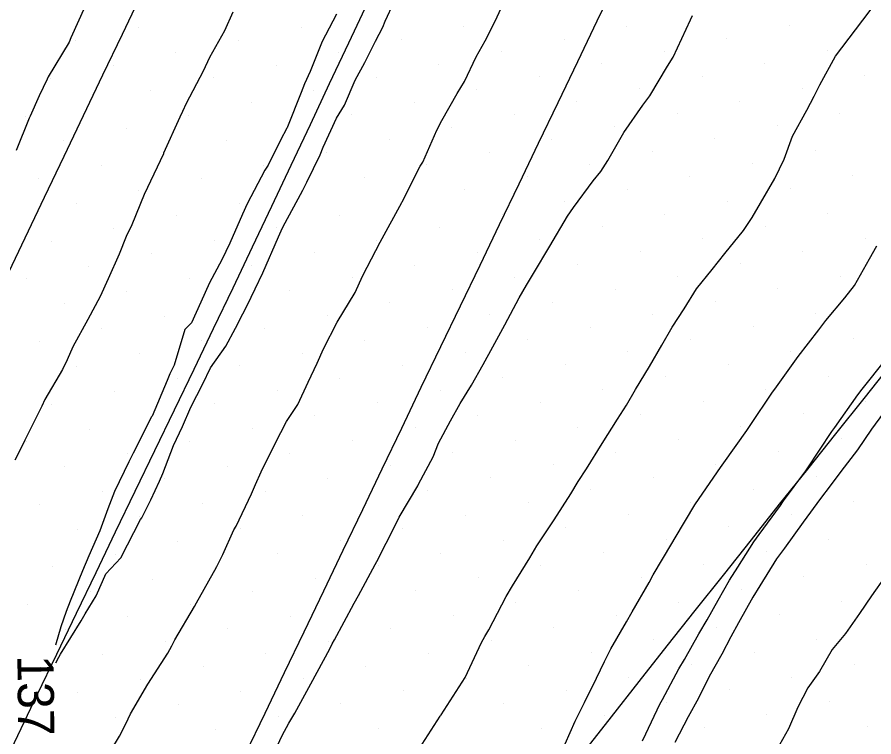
# Model space of a CAD drawing. Extents: x 2354170 to 2357230, y 866100 to 868290.
# Drawn here: x 2355403.51 to 2355450.94, y 866420.8 to 866460.64 of the extents above; entities that cross this region are included whole.
import ezdxf

# ---------------------------------------------------------------- set-up
doc = ezdxf.new("R2010")
doc.units = 0
for name, color, linetype in [('Default', 7, 'Continuous'), ('DTM Contours Minor', 7, 'Continuous'), ('Exist DTM Breakline', 7, 'Continuous'), ('Exist DTM Scan Elevation Point', 7, 'Continuous')]:
    doc.layers.add(name, color=color, linetype=linetype)

msp = doc.modelspace()

# ---------------------------------------------------------------- linework, layer by layer
at = {"layer": 'Default'}
for points in [[(2355410.462, 866433.032), (2355410.919, 866433.925), (2355411.392, 866434.962), (2355411.583, 866435.377), (2355412.164, 866436.929), (2355412.67, 866437.979), (2355413.127, 866439.048), (2355413.785, 866440.353), (2355414.22, 866441.224), (2355415.064, 866442.434), (2355415.592, 866443.417), (2355416, 866444.222), (2355416.235, 866444.673), (2355416.695, 866445.604), (2355417.114, 866446.483), (2355417.98, 866448.477), (2355418.132, 866448.807), (2355418.245, 866449.05), (2355419.3, 866451.032), (2355419.551, 866451.503), (2355420.284, 866453.019), (2355420.46, 866453.453), (2355421.197, 866455.041), (2355421.639, 866455.773), (2355422.226, 866457.156), (2355422.75, 866458.128), (2355423.344, 866459.313), (2355423.746, 866460.081), (2355423.875, 866460.427), (2355424.386, 866461.485)], [(2355407.283, 866461.25), (2355406.491, 866459.506), (2355406.383, 866459.262), (2355405.237, 866457.338), (2355405.175, 866457.212), (2355404.731, 866456.288), (2355404.24, 866455.169), (2355404.172, 866455.045), (2355403.459, 866453.255)], [(2355425.604, 866419.883), (2355426.935, 866421.955), (2355426.954, 866421.987), (2355426.975, 866422.023), (2355428.315, 866424.084), (2355429.22, 866426.028), (2355429.407, 866426.359), (2355429.624, 866426.731), (2355430.589, 866428.575), (2355430.935, 866429.157), (2355431.885, 866430.715), (2355432.288, 866431.371), (2355433.245, 866432.813), (2355434.163, 866434.251), (2355434.572, 866434.933), (2355435.026, 866435.641), (2355435.905, 866437.048), (2355436.742, 866438.384), (2355437.237, 866439.165), (2355437.74, 866440.034), (2355438.525, 866441.31), (2355439.192, 866442.491), (2355439.778, 866443.479), (2355440.44, 866444.491), (2355441.112, 866445.594), (2355441.978, 866446.667), (2355442.687, 866447.55), (2355443.729, 866448.827), (2355444.196, 866449.548), (2355444.659, 866450.349), (2355445.462, 866451.708), (2355445.97, 866452.773), (2355446.437, 866454.061), (2355447.219, 866455.496), (2355447.623, 866456.274), (2355447.95, 866456.903), (2355448.819, 866458.48), (2355449.923, 866459.936), (2355450.328, 866460.48), (2355450.783, 866461.088)], [(2355421.196, 866460.798), (2355420.588, 866459.638), (2355420.396, 866459.299), (2355419.723, 866457.635), (2355419.419, 866456.948), (2355419.242, 866456.469), (2355418.47, 866454.578), (2355418.435, 866454.5), (2355418.094, 866453.832), (2355417.401, 866452.44), (2355417.222, 866452.178), (2355416.236, 866450.313), (2355415.984, 866449.727), (2355415.293, 866448.127), (2355414.841, 866447.211), (2355414.159, 866445.944), (2355413.68, 866444.859), (2355413.163, 866443.719), (2355412.794, 866443.346), (2355412.209, 866441.378), (2355411.959, 866440.9), (2355411.82, 866440.525), (2355410.977, 866438.552), (2355410.976, 866438.549), (2355410.956, 866438.512), (2355409.936, 866436.506), (2355409.696, 866436.029), (2355408.909, 866434.387), (2355408.539, 866433.425), (2355408.091, 866432.208), (2355407.482, 866430.816), (2355407.121, 866429.994), (2355406.446, 866428.316), (2355406.223, 866427.744), (2355405.933, 866426.902), (2355405.635, 866425.877)], [(2355417.437, 866419.29), (2355418.189, 866420.876), (2355418.545, 866421.555), (2355418.891, 866422.12), (2355419.762, 866423.747), (2355420.82, 866425.671), (2355420.958, 866425.954), (2355421.081, 866426.174), (2355422.144, 866428.167), (2355422.163, 866428.199), (2355422.405, 866428.632), (2355423.335, 866430.341), (2355423.423, 866430.515), (2355424.458, 866432.544), (2355424.656, 866432.957), (2355425.691, 866434.703), (2355425.733, 866434.785), (2355426.535, 866436.305), (2355426.833, 866437.055), (2355427.495, 866438.305), (2355428.035, 866439.257), (2355428.671, 866440.273), (2355429.316, 866441.407), (2355429.837, 866442.39), (2355430.514, 866443.613), (2355431.297, 866445.096), (2355431.716, 866445.815), (2355432.095, 866446.458), (2355433.001, 866447.962), (2355433.984, 866449.618), (2355434.301, 866450.1), (2355435.389, 866451.575), (2355435.823, 866452.091), (2355436.219, 866452.71), (2355437.088, 866454.251), (2355438.144, 866455.766), (2355438.537, 866456.291), (2355439.509, 866457.923), (2355439.828, 866458.434), (2355440.787, 866460.502), (2355440.888, 866460.73)], [(2355433.853, 866420.42), (2355434.405, 866421.672), (2355434.918, 866422.713), (2355435.581, 866424.056), (2355436.022, 866424.98), (2355436.369, 866425.68), (2355437.236, 866427.175), (2355437.557, 866427.726), (2355438.493, 866429.341), (2355438.727, 866429.768), (2355439.749, 866431.508), (2355439.934, 866431.818), (2355441.035, 866433.654), (2355442.276, 866435.474), (2355442.45, 866435.715), (2355442.638, 866435.977), (2355443.899, 866437.755), (2355444.131, 866438.085), (2355445.283, 866439.836), (2355445.544, 866440.177), (2355446.749, 866441.865), (2355447.892, 866443.333), (2355448.282, 866443.848), (2355449.337, 866445.096), (2355449.874, 866445.792), (2355450.699, 866447.266), (2355451.099, 866447.979)], [(2355451.471, 866438.74), (2355450.815, 866437.841), (2355450.037, 866436.691), (2355449.112, 866435.491), (2355448.525, 866434.694), (2355447.988, 866434.005), (2355447.028, 866432.687), (2355445.991, 866431.248), (2355445.556, 866430.663), (2355444.618, 866429.164), (2355444.238, 866428.538), (2355443.452, 866427.122), (2355443.025, 866426.342), (2355442.528, 866425.38), (2355441.825, 866424.139), (2355441.22, 866422.947), (2355440.66, 866421.912), (2355439.917, 866420.482)], [(2355405.646, 866424.901), (2355405.812, 866425.206), (2355405.902, 866425.387), (2355407.058, 866427.232), (2355407.267, 866427.61), (2355407.887, 866428.606), (2355408.238, 866429.396), (2355408.426, 866429.832), (2355409.244, 866430.706), (2355410.342, 866432.832), (2355410.405, 866432.936), (2355410.462, 866433.032)], [(2355451.565, 866429.685), (2355450.797, 866428.618), (2355450.15, 866427.624), (2355449.372, 866426.524), (2355448.628, 866425.633), (2355447.919, 866424.424), (2355447.283, 866423.525), (2355446.735, 866422.438), (2355446.207, 866421.24), (2355445.706, 866420.365)]]:
    msp.add_lwpolyline(points, dxfattribs=at)
at = {"layer": 'DTM Contours Minor'}
for points in [[(2355408.279, 866419.355), (2355409.176, 866420.838), (2355409.535, 866421.521), (2355409.782, 866422.069), (2355410.749, 866423.716), (2355411.849, 866425.428), (2355412.068, 866425.84), (2355412.236, 866426.177), (2355413.32, 866428.01), (2355413.435, 866428.225), (2355414.554, 866430.191), (2355414.906, 866430.89), (2355415.511, 866432.256), (2355415.637, 866432.472), (2355416.489, 866434.26), (2355416.704, 866434.763), (2355417.018, 866435.481), (2355417.793, 866437.041), (2355418.42, 866438.261), (2355419.05, 866439.207), (2355419.618, 866440.43), (2355420.126, 866441.492), (2355420.468, 866442.286), (2355421.23, 866443.76), (2355422.215, 866445.396), (2355422.467, 866445.939), (2355422.645, 866446.338), (2355423.598, 866448.189), (2355424.808, 866450.382), (2355424.809, 866450.385), (2355424.81, 866450.387), (2355424.824, 866450.411), (2355425.826, 866452.398), (2355425.961, 866452.62), (2355426.746, 866454.389), (2355427.028, 866454.912), (2355427.864, 866456.421), (2355428.27, 866457.088), (2355428.922, 866458.44), (2355429.419, 866459.325), (2355429.981, 866460.413), (2355430.501, 866461.607)], [(2355415.448, 866460.909), (2355414.985, 866459.882), (2355414.152, 866458.412), (2355413.816, 866457.657), (2355412.867, 866455.862), (2355412.668, 866455.42), (2355412.524, 866455.101), (2355411.62, 866453.115), (2355411.605, 866453.085), (2355410.541, 866450.832), (2355409.866, 866449.147), (2355409.546, 866448.492), (2355409.155, 866447.515), (2355408.547, 866446.155), (2355408.107, 866445.181), (2355407.421, 866443.903), (2355406.59, 866442.396), (2355406.273, 866441.665), (2355406.014, 866441.147), (2355405.048, 866439.478), (2355404.872, 866439.11), (2355403.932, 866437.219), (2355403.874, 866437.102), (2355403.379, 866436.122)], [(2355438.131, 866420.587), (2355438.314, 866420.962), (2355439.091, 866422.606), (2355439.235, 866422.878), (2355440.146, 866424.568), (2355440.453, 866425.089), (2355441.256, 866426.508), (2355441.709, 866427.272), (2355442.32, 866428.378), (2355442.948, 866429.472), (2355443.398, 866430.192), (2355444.295, 866431.592), (2355444.589, 866432.001), (2355445.763, 866433.617), (2355445.94, 866433.86), (2355447.17, 866435.522), (2355447.248, 866435.631), (2355447.253, 866435.638), (2355448.608, 866437.708), (2355448.772, 866437.922), (2355450.051, 866439.736), (2355450.286, 866440.049), (2355451.601, 866441.699)]]:
    msp.add_lwpolyline(points, dxfattribs=at)
at = {"layer": 'Exist DTM Breakline'}
for points in [[(2355436.692, 866462.667), (2355435.608, 866460.414), (2355434.524, 866458.161), (2355433.44, 866455.908), (2355432.359, 866453.654), (2355431.278, 866451.4), (2355430.197, 866449.146), (2355429.116, 866446.892), (2355428.033, 866444.639), (2355426.949, 866442.386), (2355425.865, 866440.133), (2355424.78, 866437.88), (2355423.701, 866435.625), (2355422.623, 866433.37), (2355421.545, 866431.114), (2355420.467, 866428.859), (2355419.384, 866426.605), (2355418.3, 866424.352), (2355417.216, 866422.1), (2355416.132, 866419.847)], [(2355402.877, 866446.171), (2355403.954, 866448.427), (2355405.031, 866450.683), (2355406.107, 866452.94), (2355407.184, 866455.196), (2355408.26, 866457.453), (2355409.336, 866459.709), (2355410.411, 866461.966)], [(2355402.459, 866418.631), (2355403.543, 866420.884), (2355404.627, 866423.136), (2355405.711, 866425.389), (2355406.796, 866427.642), (2355407.88, 866429.894), (2355408.964, 866432.147), (2355410.048, 866434.4), (2355411.132, 866436.652), (2355412.217, 866438.905), (2355413.301, 866441.158), (2355414.385, 866443.41), (2355415.465, 866445.665), (2355416.534, 866447.925), (2355417.603, 866450.185), (2355418.672, 866452.445), (2355419.741, 866454.705), (2355420.81, 866456.965), (2355421.879, 866459.225), (2355422.948, 866461.484)], [(2355451.938, 866441.485), (2355450.376, 866439.532), (2355448.815, 866437.58), (2355447.254, 866435.627), (2355445.693, 866433.675), (2355444.14, 866431.716), (2355442.586, 866429.757), (2355441.033, 866427.798), (2355439.479, 866425.839), (2355437.933, 866423.875), (2355436.387, 866421.91), (2355434.84, 866419.946)]]:
    msp.add_lwpolyline(points, dxfattribs=at)
at = {"layer": 'Exist DTM Scan Elevation Point'}
for p, q in [((2355410.212, 866460.042), (2355410.212, 866460.042)), ((2355419.226, 866460.074), (2355419.226, 866460.074)), ((2355428.24, 866460.105), (2355428.24, 866460.105)), ((2355437.254, 866460.137), (2355437.254, 866460.137)), ((2355446.267, 866460.169), (2355446.267, 866460.169)), ((2355406.748, 866459.336), (2355406.748, 866459.336)), ((2355415.762, 866459.368), (2355415.762, 866459.368)), ((2355424.775, 866459.4), (2355424.775, 866459.4)), ((2355433.789, 866459.432), (2355433.789, 866459.432)), ((2355442.803, 866459.463), (2355442.803, 866459.463)), ((2355412.297, 866458.663), (2355412.297, 866458.663)), ((2355421.311, 866458.694), (2355421.311, 866458.694)), ((2355430.325, 866458.726), (2355430.325, 866458.726)), ((2355439.339, 866458.758), (2355439.339, 866458.758)), ((2355448.352, 866458.789), (2355448.352, 866458.789)), ((2355444.888, 866458.084), (2355444.888, 866458.084)), ((2355408.833, 866457.957), (2355408.833, 866457.957)), ((2355417.847, 866457.989), (2355417.847, 866457.989)), ((2355426.86, 866458.02), (2355426.86, 866458.02)), ((2355435.874, 866458.052), (2355435.874, 866458.052)), ((2355405.368, 866457.251), (2355405.368, 866457.251)), ((2355414.382, 866457.283), (2355414.382, 866457.283)), ((2355423.396, 866457.315), (2355423.396, 866457.315)), ((2355432.41, 866457.347), (2355432.41, 866457.347)), ((2355441.424, 866457.378), (2355441.424, 866457.378)), ((2355450.437, 866457.41), (2355450.437, 866457.41)), ((2355428.945, 866456.641), (2355428.945, 866456.641)), ((2355437.959, 866456.673), (2355437.959, 866456.673)), ((2355446.973, 866456.704), (2355446.973, 866456.704)), ((2355410.918, 866456.578), (2355410.918, 866456.578)), ((2355419.931, 866456.609), (2355419.931, 866456.609)), ((2355416.467, 866455.904), (2355416.467, 866455.904)), ((2355425.481, 866455.935), (2355425.481, 866455.935)), ((2355434.495, 866455.967), (2355434.495, 866455.967)), ((2355443.509, 866455.999), (2355443.509, 866455.999)), ((2355422.016, 866455.23), (2355422.016, 866455.23)), ((2355431.03, 866455.262), (2355431.03, 866455.262)), ((2355440.044, 866455.293), (2355440.044, 866455.293)), ((2355449.058, 866455.325), (2355449.058, 866455.325)), ((2355403.989, 866455.166), (2355403.989, 866455.166)), ((2355413.003, 866455.198), (2355413.003, 866455.198)), ((2355409.538, 866454.493), (2355409.538, 866454.493)), ((2355418.552, 866454.524), (2355418.552, 866454.524)), ((2355427.566, 866454.556), (2355427.566, 866454.556)), ((2355436.58, 866454.588), (2355436.58, 866454.588)), ((2355445.594, 866454.619), (2355445.594, 866454.619)), ((2355415.088, 866453.819), (2355415.088, 866453.819)), ((2355424.101, 866453.85), (2355424.101, 866453.85)), ((2355433.115, 866453.882), (2355433.115, 866453.882)), ((2355442.129, 866453.914), (2355442.129, 866453.914)), ((2355406.074, 866453.787), (2355406.074, 866453.787)), ((2355411.623, 866453.113), (2355411.623, 866453.113)), ((2355420.637, 866453.145), (2355420.637, 866453.145)), ((2355429.651, 866453.177), (2355429.651, 866453.177)), ((2355438.665, 866453.208), (2355438.665, 866453.208)), ((2355447.679, 866453.24), (2355447.679, 866453.24)), ((2355408.159, 866452.408), (2355408.159, 866452.408)), ((2355417.173, 866452.439), (2355417.173, 866452.439)), ((2355426.186, 866452.471), (2355426.186, 866452.471)), ((2355435.2, 866452.503), (2355435.2, 866452.503)), ((2355444.214, 866452.534), (2355444.214, 866452.534)), ((2355404.694, 866451.702), (2355404.694, 866451.702)), ((2355413.708, 866451.734), (2355413.708, 866451.734)), ((2355422.722, 866451.765), (2355422.722, 866451.765)), ((2355431.736, 866451.797), (2355431.736, 866451.797)), ((2355440.75, 866451.829), (2355440.75, 866451.829)), ((2355449.764, 866451.86), (2355449.764, 866451.86)), ((2355410.244, 866451.028), (2355410.244, 866451.028)), ((2355419.258, 866451.06), (2355419.258, 866451.06)), ((2355428.271, 866451.092), (2355428.271, 866451.092)), ((2355437.285, 866451.123), (2355437.285, 866451.123)), ((2355446.299, 866451.155), (2355446.299, 866451.155)), ((2355406.779, 866450.323), (2355406.779, 866450.323)), ((2355415.793, 866450.354), (2355415.793, 866450.354)), ((2355424.807, 866450.386), (2355424.807, 866450.386)), ((2355433.821, 866450.418), (2355433.821, 866450.418)), ((2355442.835, 866450.449), (2355442.835, 866450.449)), ((2355412.329, 866449.649), (2355412.329, 866449.649)), ((2355421.343, 866449.68), (2355421.343, 866449.68)), ((2355430.356, 866449.712), (2355430.356, 866449.712)), ((2355439.37, 866449.744), (2355439.37, 866449.744)), ((2355448.384, 866449.775), (2355448.384, 866449.775)), ((2355444.92, 866449.07), (2355444.92, 866449.07)), ((2355408.864, 866448.943), (2355408.864, 866448.943)), ((2355417.878, 866448.975), (2355417.878, 866448.975)), ((2355426.892, 866449.007), (2355426.892, 866449.007)), ((2355435.906, 866449.038), (2355435.906, 866449.038)), ((2355405.4, 866448.238), (2355405.4, 866448.238)), ((2355414.414, 866448.269), (2355414.414, 866448.269)), ((2355423.428, 866448.301), (2355423.428, 866448.301)), ((2355432.441, 866448.333), (2355432.441, 866448.333)), ((2355441.455, 866448.364), (2355441.455, 866448.364)), ((2355450.469, 866448.396), (2355450.469, 866448.396)), ((2355428.977, 866447.627), (2355428.977, 866447.627)), ((2355437.991, 866447.659), (2355437.991, 866447.659)), ((2355447.005, 866447.691), (2355447.005, 866447.691)), ((2355410.949, 866447.564), (2355410.949, 866447.564)), ((2355419.963, 866447.595), (2355419.963, 866447.595)), ((2355407.485, 866446.858), (2355407.485, 866446.858)), ((2355416.499, 866446.89), (2355416.499, 866446.89)), ((2355425.513, 866446.922), (2355425.513, 866446.922)), ((2355434.526, 866446.953), (2355434.526, 866446.953)), ((2355443.54, 866446.985), (2355443.54, 866446.985)), ((2355422.048, 866446.216), (2355422.048, 866446.216)), ((2355431.062, 866446.248), (2355431.062, 866446.248)), ((2355440.076, 866446.279), (2355440.076, 866446.279)), ((2355449.09, 866446.311), (2355449.09, 866446.311)), ((2355404.021, 866446.153), (2355404.021, 866446.153)), ((2355413.034, 866446.184), (2355413.034, 866446.184)), ((2355409.57, 866445.479), (2355409.57, 866445.479)), ((2355418.584, 866445.51), (2355418.584, 866445.51)), ((2355427.598, 866445.542), (2355427.598, 866445.542)), ((2355436.611, 866445.574), (2355436.611, 866445.574)), ((2355445.625, 866445.606), (2355445.625, 866445.606)), ((2355415.119, 866444.805), (2355415.119, 866444.805)), ((2355424.133, 866444.837), (2355424.133, 866444.837)), ((2355433.147, 866444.868), (2355433.147, 866444.868)), ((2355442.161, 866444.9), (2355442.161, 866444.9)), ((2355406.106, 866444.773), (2355406.106, 866444.773)), ((2355411.655, 866444.099), (2355411.655, 866444.099)), ((2355420.669, 866444.131), (2355420.669, 866444.131)), ((2355429.683, 866444.163), (2355429.683, 866444.163)), ((2355438.696, 866444.194), (2355438.696, 866444.194)), ((2355447.71, 866444.226), (2355447.71, 866444.226)), ((2355408.19, 866443.394), (2355408.19, 866443.394)), ((2355417.204, 866443.425), (2355417.204, 866443.425)), ((2355426.218, 866443.457), (2355426.218, 866443.457)), ((2355435.232, 866443.489), (2355435.232, 866443.489)), ((2355444.246, 866443.521), (2355444.246, 866443.521)), ((2355404.726, 866442.688), (2355404.726, 866442.688)), ((2355413.74, 866442.72), (2355413.74, 866442.72)), ((2355422.754, 866442.752), (2355422.754, 866442.752)), ((2355431.768, 866442.783), (2355431.768, 866442.783)), ((2355440.781, 866442.815), (2355440.781, 866442.815)), ((2355449.795, 866442.847), (2355449.795, 866442.847)), ((2355410.275, 866442.014), (2355410.275, 866442.014)), ((2355419.289, 866442.046), (2355419.289, 866442.046)), ((2355428.303, 866442.078), (2355428.303, 866442.078)), ((2355437.317, 866442.109), (2355437.317, 866442.109)), ((2355446.331, 866442.141), (2355446.331, 866442.141)), ((2355406.811, 866441.309), (2355406.811, 866441.309)), ((2355415.825, 866441.341), (2355415.825, 866441.341)), ((2355424.839, 866441.372), (2355424.839, 866441.372)), ((2355433.853, 866441.404), (2355433.853, 866441.404)), ((2355442.866, 866441.436), (2355442.866, 866441.436)), ((2355412.36, 866440.635), (2355412.36, 866440.635)), ((2355421.374, 866440.667), (2355421.374, 866440.667)), ((2355430.388, 866440.698), (2355430.388, 866440.698)), ((2355439.402, 866440.73), (2355439.402, 866440.73)), ((2355448.416, 866440.762), (2355448.416, 866440.762)), ((2355444.951, 866440.056), (2355444.951, 866440.056)), ((2355408.896, 866439.929), (2355408.896, 866439.929)), ((2355417.91, 866439.961), (2355417.91, 866439.961)), ((2355426.924, 866439.993), (2355426.924, 866439.993)), ((2355435.938, 866440.024), (2355435.938, 866440.024)), ((2355405.432, 866439.224), (2355405.432, 866439.224)), ((2355414.445, 866439.256), (2355414.445, 866439.256)), ((2355423.459, 866439.287), (2355423.459, 866439.287)), ((2355432.473, 866439.319), (2355432.473, 866439.319)), ((2355441.487, 866439.351), (2355441.487, 866439.351)), ((2355450.501, 866439.382), (2355450.501, 866439.382)), ((2355438.022, 866438.645), (2355438.022, 866438.645)), ((2355447.036, 866438.677), (2355447.036, 866438.677)), ((2355410.981, 866438.55), (2355410.981, 866438.55)), ((2355419.995, 866438.582), (2355419.995, 866438.582)), ((2355429.009, 866438.613), (2355429.009, 866438.613)), ((2355407.517, 866437.844), (2355407.517, 866437.844)), ((2355416.53, 866437.876), (2355416.53, 866437.876)), ((2355425.544, 866437.908), (2355425.544, 866437.908)), ((2355434.558, 866437.939), (2355434.558, 866437.939)), ((2355443.572, 866437.971), (2355443.572, 866437.971)), ((2355422.08, 866437.202), (2355422.08, 866437.202)), ((2355431.094, 866437.234), (2355431.094, 866437.234)), ((2355440.107, 866437.266), (2355440.107, 866437.266)), ((2355449.121, 866437.297), (2355449.121, 866437.297)), ((2355404.052, 866437.139), (2355404.052, 866437.139)), ((2355413.066, 866437.171), (2355413.066, 866437.171)), ((2355409.602, 866436.465), (2355409.602, 866436.465)), ((2355418.615, 866436.497), (2355418.615, 866436.497)), ((2355427.629, 866436.528), (2355427.629, 866436.528)), ((2355436.643, 866436.56), (2355436.643, 866436.56)), ((2355445.657, 866436.592), (2355445.657, 866436.592)), ((2355415.151, 866435.791), (2355415.151, 866435.791)), ((2355424.165, 866435.823), (2355424.165, 866435.823)), ((2355433.179, 866435.854), (2355433.179, 866435.854)), ((2355442.192, 866435.886), (2355442.192, 866435.886)), ((2355406.137, 866435.759), (2355406.137, 866435.759)), ((2355411.687, 866435.086), (2355411.687, 866435.086)), ((2355420.7, 866435.117), (2355420.7, 866435.117)), ((2355429.714, 866435.149), (2355429.714, 866435.149)), ((2355438.728, 866435.181), (2355438.728, 866435.181)), ((2355447.742, 866435.212), (2355447.742, 866435.212)), ((2355408.222, 866434.38), (2355408.222, 866434.38)), ((2355417.236, 866434.412), (2355417.236, 866434.412)), ((2355426.25, 866434.443), (2355426.25, 866434.443)), ((2355435.264, 866434.475), (2355435.264, 866434.475)), ((2355444.277, 866434.507), (2355444.277, 866434.507)), ((2355404.758, 866433.674), (2355404.758, 866433.674)), ((2355413.772, 866433.706), (2355413.772, 866433.706)), ((2355431.799, 866433.769), (2355431.799, 866433.769)), ((2355440.813, 866433.801), (2355440.813, 866433.801)), ((2355449.827, 866433.833), (2355449.827, 866433.833)), ((2355410.307, 866433.001), (2355410.307, 866433.001)), ((2355419.321, 866433.032), (2355419.321, 866433.032)), ((2355428.335, 866433.064), (2355428.335, 866433.064)), ((2355437.349, 866433.096), (2355437.349, 866433.096)), ((2355446.362, 866433.127), (2355446.362, 866433.127)), ((2355406.843, 866432.295), (2355406.843, 866432.295)), ((2355415.857, 866432.327), (2355415.857, 866432.327)), ((2355424.87, 866432.358), (2355424.87, 866432.358)), ((2355433.884, 866432.39), (2355433.884, 866432.39)), ((2355442.898, 866432.422), (2355442.898, 866432.422)), ((2355412.392, 866431.621), (2355412.392, 866431.621)), ((2355421.406, 866431.653), (2355421.406, 866431.653)), ((2355430.42, 866431.684), (2355430.42, 866431.684)), ((2355439.434, 866431.716), (2355439.434, 866431.716)), ((2355448.447, 866431.748), (2355448.447, 866431.748)), ((2355444.983, 866431.042), (2355444.983, 866431.042)), ((2355408.928, 866430.916), (2355408.928, 866430.916)), ((2355417.942, 866430.947), (2355417.942, 866430.947)), ((2355426.955, 866430.979), (2355426.955, 866430.979)), ((2355435.969, 866431.011), (2355435.969, 866431.011)), ((2355405.463, 866430.21), (2355405.463, 866430.21)), ((2355414.477, 866430.242), (2355414.477, 866430.242)), ((2355423.491, 866430.273), (2355423.491, 866430.273)), ((2355432.505, 866430.305), (2355432.505, 866430.305)), ((2355441.519, 866430.337), (2355441.519, 866430.337)), ((2355450.532, 866430.368), (2355450.532, 866430.368)), ((2355438.054, 866429.631), (2355438.054, 866429.631)), ((2355447.068, 866429.663), (2355447.068, 866429.663)), ((2355411.013, 866429.536), (2355411.013, 866429.536)), ((2355420.027, 866429.568), (2355420.027, 866429.568)), ((2355429.04, 866429.599), (2355429.04, 866429.599)), ((2355407.548, 866428.831), (2355407.548, 866428.831)), ((2355416.562, 866428.862), (2355416.562, 866428.862)), ((2355425.576, 866428.894), (2355425.576, 866428.894)), ((2355434.59, 866428.926), (2355434.59, 866428.926)), ((2355443.604, 866428.957), (2355443.604, 866428.957)), ((2355422.112, 866428.188), (2355422.112, 866428.188)), ((2355431.125, 866428.22), (2355431.125, 866428.22)), ((2355440.139, 866428.252), (2355440.139, 866428.252)), ((2355449.153, 866428.283), (2355449.153, 866428.283)), ((2355404.084, 866428.125), (2355404.084, 866428.125)), ((2355413.098, 866428.157), (2355413.098, 866428.157)), ((2355409.633, 866427.451), (2355409.633, 866427.451)), ((2355418.647, 866427.483), (2355418.647, 866427.483)), ((2355427.661, 866427.515), (2355427.661, 866427.515)), ((2355436.675, 866427.546), (2355436.675, 866427.546)), ((2355445.689, 866427.578), (2355445.689, 866427.578)), ((2355415.183, 866426.777), (2355415.183, 866426.777)), ((2355424.197, 866426.809), (2355424.197, 866426.809)), ((2355433.21, 866426.841), (2355433.21, 866426.841)), ((2355442.224, 866426.872), (2355442.224, 866426.872)), ((2355406.169, 866426.746), (2355406.169, 866426.746)), ((2355411.718, 866426.072), (2355411.718, 866426.072)), ((2355420.732, 866426.103), (2355420.732, 866426.103)), ((2355429.746, 866426.135), (2355429.746, 866426.135)), ((2355438.76, 866426.167), (2355438.76, 866426.167)), ((2355447.774, 866426.198), (2355447.774, 866426.198)), ((2355408.254, 866425.366), (2355408.254, 866425.366)), ((2355417.268, 866425.398), (2355417.268, 866425.398)), ((2355426.281, 866425.43), (2355426.281, 866425.43)), ((2355435.295, 866425.461), (2355435.295, 866425.461)), ((2355444.309, 866425.493), (2355444.309, 866425.493)), ((2355404.789, 866424.661), (2355404.789, 866424.661)), ((2355413.803, 866424.692), (2355413.803, 866424.692)), ((2355422.817, 866424.724), (2355422.817, 866424.724)), ((2355431.831, 866424.756), (2355431.831, 866424.756)), ((2355440.845, 866424.787), (2355440.845, 866424.787)), ((2355449.859, 866424.819), (2355449.859, 866424.819)), ((2355410.339, 866423.987), (2355410.339, 866423.987)), ((2355419.353, 866424.018), (2355419.353, 866424.018)), ((2355428.366, 866424.05), (2355428.366, 866424.05)), ((2355437.38, 866424.082), (2355437.38, 866424.082)), ((2355446.394, 866424.113), (2355446.394, 866424.113)), ((2355406.874, 866423.281), (2355406.874, 866423.281)), ((2355415.888, 866423.313), (2355415.888, 866423.313)), ((2355424.902, 866423.345), (2355424.902, 866423.345)), ((2355433.916, 866423.376), (2355433.916, 866423.376)), ((2355442.93, 866423.408), (2355442.93, 866423.408)), ((2355412.424, 866422.607), (2355412.424, 866422.607)), ((2355421.438, 866422.639), (2355421.438, 866422.639)), ((2355430.451, 866422.671), (2355430.451, 866422.671)), ((2355439.465, 866422.702), (2355439.465, 866422.702)), ((2355448.479, 866422.734), (2355448.479, 866422.734)), ((2355445.015, 866422.028), (2355445.015, 866422.028)), ((2355408.959, 866421.902), (2355408.959, 866421.902)), ((2355417.973, 866421.933), (2355417.973, 866421.933)), ((2355426.987, 866421.965), (2355426.987, 866421.965)), ((2355436.001, 866421.997), (2355436.001, 866421.997)), ((2355405.495, 866421.196), (2355405.495, 866421.196)), ((2355414.509, 866421.228), (2355414.509, 866421.228)), ((2355423.523, 866421.26), (2355423.523, 866421.26)), ((2355432.536, 866421.291), (2355432.536, 866421.291)), ((2355441.55, 866421.323), (2355441.55, 866421.323)), ((2355450.564, 866421.355), (2355450.564, 866421.355))]:
    msp.add_line(p, q, dxfattribs=at)

# ---------------------------------------------------------------- texts
at = {"layer": 'Default'}
msp.add_text('137', height=2, rotation=270.6435, dxfattribs=at).set_placement((2355403.522, 866425.315))

doc.saveas('drawing.dxf')
